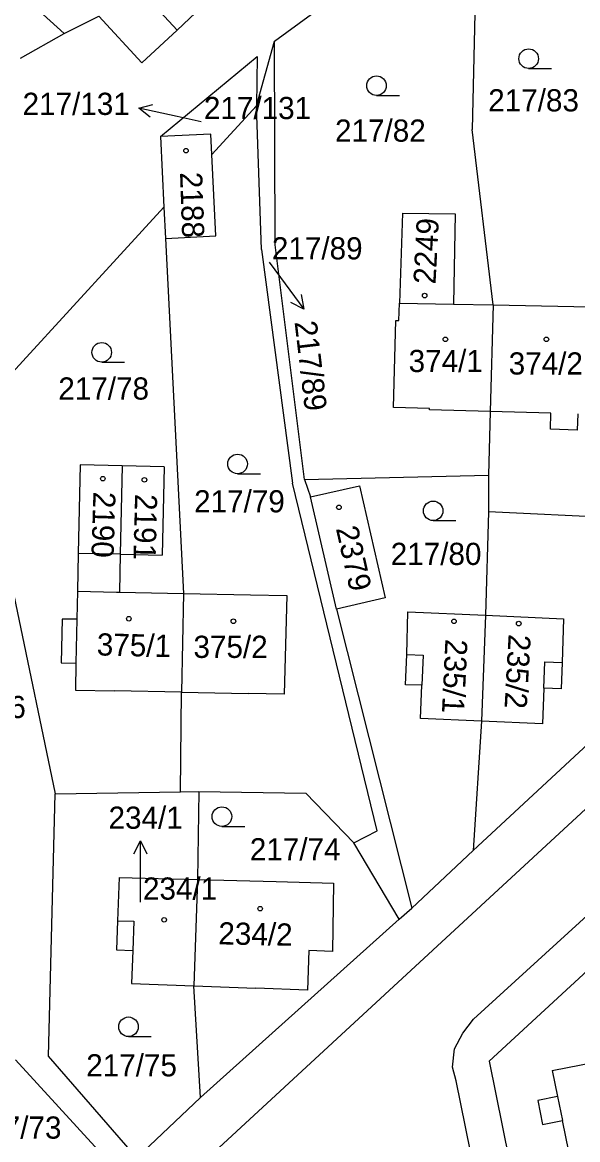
# Model space of a CAD drawing. Extents: x -735249 to -729401, y -1124843 to -1121828.
# Drawn here: x -733362.8 to -733320.2, y -1123391.6 to -1123306 of the extents above; entities that cross this region are included whole.
import ezdxf

# ---------------------------------------------------------------- set-up
doc = ezdxf.new("R2010")
doc.units = 0
for name, color, linetype in [('Vrstva 1', 7, 'Continuous'), ('Vrstva 16', 7, 'Continuous'), ('Vrstva 18', 7, 'Continuous'), ('Vrstva 19', 7, 'Continuous'), ('Vrstva 25', 7, 'Continuous'), ('Vrstva 4', 7, 'Continuous')]:
    doc.layers.add(name, color=color, linetype=linetype)

msp = doc.modelspace()

# ---------------------------------------------------------------- linework, layer by layer
at = {"layer": 'Vrstva 1'}
for points in [[(-733176.48, -1123234.11), (-733421.95, -1123460.73)], [(-733413.25, -1123258.27), (-733359.58, -1123306.83)], [(-733343.45, -1123307.42), (-733328.05, -1123296.16)], [(-733354.21, -1123303.01), (-733350.92, -1123306.57)], [(-733328.04, -1123303.05), (-733328.29, -1123314.18)], [(-733348.55, -1123304.36), (-733350.92, -1123306.57)], [(-733359.58, -1123306.83), (-733356.92, -1123305.51)], [(-733356.92, -1123305.51), (-733353.63, -1123309.08)], [(-733362.91, -1123308.71), (-733359.58, -1123306.83)], [(-733350.92, -1123306.57), (-733353.63, -1123309.08)], [(-733344.84, -1123312.37), (-733343.45, -1123307.42)], [(-733343.39, -1123323.01), (-733343.45, -1123307.42)], [(-733352.19, -1123314.73), (-733344.78, -1123308.59)], [(-733344.78, -1123308.59), (-733344.84, -1123312.37)], [(-733348.25, -1123316.11), (-733344.84, -1123312.37)], [(-733344.45, -1123323.39), (-733344.84, -1123312.37)], [(-733348.33, -1123314.54), (-733352.19, -1123314.73)], [(-733352.19, -1123314.73), (-733351.92, -1123320.13)], [(-733348.25, -1123316.11), (-733348.33, -1123314.54)], [(-733326.7, -1123327.63), (-733328.29, -1123314.18)], [(-733347.94, -1123322.33), (-733348.25, -1123316.11)], [(-733351.92, -1123320.13), (-733366.37, -1123335.87)], [(-733351.92, -1123320.13), (-733351.8, -1123322.53)], [(-733333.65, -1123320.59), (-733333.87, -1123327.5)], [(-733333.65, -1123320.59), (-733329.61, -1123320.66)], [(-733329.61, -1123320.66), (-733329.74, -1123327.57)], [(-733351.8, -1123322.53), (-733347.94, -1123322.33)], [(-733351.8, -1123322.53), (-733350.42, -1123349.73)], [(-733344.45, -1123323.39), (-733342.06, -1123341.28)], [(-733341.14, -1123341), (-733343.39, -1123323.01)], [(-733333.91, -1123328.83), (-733333.87, -1123327.5)], [(-733333.87, -1123327.5), (-733329.74, -1123327.57)], [(-733329.74, -1123327.57), (-733326.7, -1123327.63)], [(-733326.7, -1123327.63), (-733326.92, -1123335.8)], [(-733326.7, -1123327.63), (-733318.03, -1123327.8)], [(-733334.32, -1123335.48), (-733334.14, -1123328.83)], [(-733334.14, -1123328.83), (-733333.91, -1123328.83)], [(-733331.57, -1123335.55), (-733334.32, -1123335.48)], [(-733366.37, -1123335.87), (-733360.26, -1123365.08)], [(-733331.57, -1123335.67), (-733331.57, -1123335.55)], [(-733326.92, -1123335.8), (-733331.57, -1123335.67)], [(-733326.92, -1123335.8), (-733327.05, -1123340.66)], [(-733322.27, -1123335.92), (-733326.92, -1123335.8)], [(-733322.3, -1123337.15), (-733322.27, -1123335.92)], [(-733320.21, -1123335.98), (-733320.24, -1123337.21)], [(-733320.24, -1123337.21), (-733322.3, -1123337.15)], [(-733358.35, -1123339.89), (-733358.49, -1123346.66)], [(-733355.13, -1123339.96), (-733358.35, -1123339.89)], [(-733355.13, -1123339.96), (-733355.27, -1123346.73)], [(-733351.91, -1123340.03), (-733355.13, -1123339.96)], [(-733351.91, -1123340.03), (-733352.05, -1123346.8)], [(-733341.14, -1123341), (-733327.05, -1123340.66)], [(-733327.05, -1123340.66), (-733327.06, -1123343.49)], [(-733335.57, -1123367.93), (-733342.06, -1123341.28)], [(-733341.14, -1123341), (-733340.68, -1123342.34)], [(-733340.68, -1123342.34), (-733336.93, -1123341.48)], [(-733336.93, -1123341.48), (-733334.96, -1123350.07)], [(-733338.71, -1123350.93), (-733340.68, -1123342.34)], [(-733327.06, -1123343.49), (-733327.27, -1123351.4)], [(-733317.41, -1123343.95), (-733327.06, -1123343.49)], [(-733358.49, -1123346.66), (-733358.55, -1123349.56)], [(-733355.27, -1123346.73), (-733358.49, -1123346.66)], [(-733355.27, -1123346.73), (-733355.33, -1123349.62)], [(-733355.27, -1123346.73), (-733352.05, -1123346.8)], [(-733358.55, -1123349.56), (-733358.6, -1123351.71)], [(-733355.33, -1123349.62), (-733350.42, -1123349.73)], [(-733350.42, -1123349.73), (-733350.59, -1123357.3)], [(-733350.42, -1123349.73), (-733345.28, -1123349.83)], [(-733345.28, -1123349.83), (-733342.51, -1123349.88)], [(-733342.51, -1123349.88), (-733342.7, -1123357.44)], [(-733334.96, -1123350.07), (-733338.71, -1123350.93)], [(-733338.71, -1123350.93), (-733332.92, -1123373.84)], [(-733359.73, -1123351.69), (-733359.8, -1123355.04)], [(-733358.6, -1123351.71), (-733359.73, -1123351.69)], [(-733333.31, -1123354.41), (-733333.23, -1123351.13)], [(-733333.23, -1123351.13), (-733327.27, -1123351.4)], [(-733327.27, -1123351.4), (-733327.59, -1123359.52)], [(-733327.27, -1123351.4), (-733321.31, -1123351.67)], [(-733321.31, -1123351.67), (-733321.39, -1123355.03)], [(-733309.87, -1123352.42), (-733328.23, -1123369.43)], [(-733359.8, -1123355.04), (-733358.67, -1123355.06)], [(-733358.67, -1123355.06), (-733358.71, -1123357.14)], [(-733333.41, -1123356.72), (-733333.31, -1123354.41)], [(-733321.39, -1123355.03), (-733321.47, -1123357.04)], [(-733328.19, -1123382.35), (-733298.58, -1123355.36)], [(-733332.16, -1123356.77), (-733333.41, -1123356.72)], [(-733332.26, -1123359.31), (-733332.16, -1123356.77)], [(-733358.71, -1123357.14), (-733355.71, -1123357.2)], [(-733350.59, -1123357.3), (-733355.71, -1123357.2)], [(-733350.65, -1123364.92), (-733350.59, -1123357.3)], [(-733350.59, -1123357.3), (-733345.46, -1123357.39)], [(-733342.7, -1123357.44), (-733345.46, -1123357.39)], [(-733322.81, -1123356.99), (-733322.92, -1123359.73)], [(-733321.47, -1123357.04), (-733322.81, -1123356.99)], [(-733327.59, -1123359.52), (-733332.26, -1123359.31)], [(-733327.59, -1123359.52), (-733328.23, -1123369.43)], [(-733322.92, -1123359.73), (-733327.59, -1123359.52)], [(-733360.76, -1123385.19), (-733360.26, -1123365.08)], [(-733360.26, -1123365.08), (-733350.65, -1123364.92)], [(-733350.65, -1123364.92), (-733349.26, -1123364.9)], [(-733349.26, -1123364.9), (-733349.34, -1123371.64)], [(-733349.26, -1123364.9), (-733341.04, -1123365.04)], [(-733341.04, -1123365.04), (-733337.37, -1123368.84)], [(-733337.37, -1123368.84), (-733335.57, -1123367.93)], [(-733333.9, -1123374.69), (-733337.37, -1123368.84)], [(-733328.23, -1123369.43), (-733332.92, -1123373.84)], [(-733355.35, -1123371.49), (-733355.48, -1123374.8)], [(-733355.35, -1123371.49), (-733349.34, -1123371.64)], [(-733349.34, -1123371.64), (-733349.64, -1123379.79)], [(-733349.34, -1123371.64), (-733343.32, -1123371.8)], [(-733343.32, -1123371.8), (-733338.94, -1123371.92)], [(-733338.94, -1123371.92), (-733339, -1123377.15)], [(-733327, -1123385.57), (-733312.57, -1123372.27)], [(-733333.9, -1123374.69), (-733332.92, -1123373.84)], [(-733355.48, -1123374.8), (-733355.56, -1123377.04)], [(-733349.13, -1123388.34), (-733333.9, -1123374.69)], [(-733355.56, -1123377.04), (-733354.31, -1123377.08)], [(-733354.31, -1123377.08), (-733354.41, -1123379.61)], [(-733340.81, -1123377.08), (-733340.92, -1123380.12)], [(-733339, -1123377.15), (-733340.81, -1123377.08)], [(-733354.41, -1123379.61), (-733349.64, -1123379.79)], [(-733349.64, -1123379.79), (-733344.87, -1123379.97)], [(-733349.13, -1123388.34), (-733349.64, -1123379.79)], [(-733340.92, -1123380.12), (-733344.87, -1123379.97)], [(-733329.02, -1123383.41), (-733328.19, -1123382.35)], [(-733329.66, -1123384.62), (-733329.02, -1123383.41)], [(-733329.8, -1123386.03), (-733329.66, -1123384.62)], [(-733322.16, -1123386.28), (-733313.28, -1123384.54)], [(-733355.28, -1123394.22), (-733363.3, -1123385.46)], [(-733354.01, -1123392.96), (-733360.76, -1123385.19)], [(-733327, -1123385.57), (-733322.39, -1123408.31)], [(-733329.53, -1123387.06), (-733329.8, -1123386.03)], [(-733322.16, -1123386.28), (-733321.76, -1123388.26)], [(-733306.61, -1123500), (-733329.53, -1123387.06)], [(-733354.01, -1123392.96), (-733349.13, -1123388.34)], [(-733321.76, -1123388.26), (-733323.27, -1123388.57)], [(-733323.27, -1123388.57), (-733322.9, -1123390.42)], [(-733322.9, -1123390.42), (-733321.38, -1123390.11)], [(-733320.41, -1123394.86), (-733321.38, -1123390.11)]]:
    msp.add_lwpolyline(points, dxfattribs=at)
at = {"layer": 'Vrstva 16'}
for points in [[(-733349.06, -1123313.59), (-733350.92, -1123313.19)], [(-733343.85, -1123324.34), (-733342.98, -1123325.52)], [(-733353.73, -1123373.39), (-733353.73, -1123371.69)]]:
    msp.add_lwpolyline(points, dxfattribs=at)
at = {"layer": 'Vrstva 25'}
for points in [[(-733323.97, -1123309.51), (-733322.22, -1123309.51)], [(-733352.98, -1123313.252), (-733353.851, -1123312.551), (-733352.767, -1123312.276)], [(-733335.63, -1123311.58), (-733333.88, -1123311.58)], [(-733350.92, -1123313.19), (-733353.851, -1123312.551)], [(-733342.98, -1123325.52), (-733341.209, -1123327.94)], [(-733341.396, -1123326.838), (-733341.209, -1123327.94), (-733342.203, -1123327.429)], [(-733356.69, -1123332.01), (-733354.94, -1123332.01)], [(-733346.28, -1123340.56), (-733344.53, -1123340.56)], [(-733331.29, -1123344.15), (-733329.54, -1123344.15)], [(-733347.48, -1123367.58), (-733345.73, -1123367.58)], [(-733354.23, -1123369.69), (-733353.73, -1123368.69), (-733353.23, -1123369.69)], [(-733353.73, -1123371.69), (-733353.73, -1123368.69)], [(-733354.64, -1123383.68), (-733352.89, -1123383.68)]]:
    msp.add_lwpolyline(points, dxfattribs=at)
for centre, radius in [((-733323.97, -1123308.76), 0.75), ((-733335.63, -1123310.83), 0.75), ((-733350.23, -1123315.81), 0.175), ((-733331.94, -1123326.91), 0.175), ((-733330.35, -1123330.26), 0.175), ((-733322.61, -1123330.26), 0.175), ((-733356.69, -1123331.26), 0.75), ((-733346.28, -1123339.81), 0.75), ((-733356.61, -1123340.94), 0.175), ((-733353.42, -1123341.03), 0.175), ((-733338.51, -1123343.13), 0.175), ((-733331.29, -1123343.4), 0.75), ((-733354.61, -1123351.67), 0.175), ((-733346.6, -1123351.86), 0.175), ((-733329.69, -1123351.87), 0.175), ((-733324.73, -1123352.04), 0.175), ((-733347.48, -1123366.83), 0.75), ((-733344.55, -1123373.88), 0.175), ((-733351.91, -1123374.74), 0.175), ((-733354.64, -1123382.93), 0.75)]:
    msp.add_circle(centre, radius, dxfattribs=at)
at = {"layer": 'Vrstva 4'}
for points in [[(-733358.55, -1123349.56), (-733355.55, -1123349.62)], [(-733355.55, -1123349.62), (-733355.33, -1123349.62)], [(-733358.6, -1123351.71), (-733358.67, -1123355.06)], [(-733333.31, -1123354.41), (-733332.06, -1123354.46)], [(-733332.06, -1123354.46), (-733332.16, -1123356.77)], [(-733322.81, -1123356.99), (-733322.74, -1123354.98)], [(-733322.74, -1123354.98), (-733321.39, -1123355.03)], [(-733355.48, -1123374.8), (-733354.23, -1123374.85)], [(-733354.23, -1123374.85), (-733354.31, -1123377.08)], [(-733321.76, -1123388.26), (-733321.38, -1123390.11)]]:
    msp.add_lwpolyline(points, dxfattribs=at)

# ---------------------------------------------------------------- texts
at = {"layer": 'Vrstva 16'}
for s, p in [('217/131', (-733362.757, -1123313.07)), ('234/1', (-733356.17, -1123367.76))]:
    msp.add_text(s, height=1.7, dxfattribs=at).set_placement(p)
msp.add_text('217/89', height=1.7, rotation=276.7022, dxfattribs=at).set_placement((-733341.915, -1123328.926))
at = {"layer": 'Vrstva 18'}
for s, p in [('217/83', (-733327.07, -1123312.8)), ('217/131', (-733348.86, -1123313.39)), ('217/82', (-733338.81, -1123315.12)), ('217/89', (-733343.65, -1123324.14)), ('217/78', (-733360.02, -1123334.88)), ('217/79', (-733349.61, -1123343.52)), ('217/80', (-733334.54, -1123347.55)), ('217/76', (-733369.46, -1123359.28)), ('217/74', (-733345.34, -1123370.18)), ('217/75', (-733357.88, -1123386.73)), ('217/73', (-733366.73, -1123391.5))]:
    msp.add_text(s, height=1.7, dxfattribs=at).set_placement(p)
at = {"layer": 'Vrstva 19'}
for s, rotation, p in [('2188', 272.00216, (-733350.694, -1123317.472)), ('2249', 87.00069, (-733331.109, -1123326.07)), ('2190', 268.20213, (-733357.327, -1123341.916)), ('2191', 268.60214, (-733354.135, -1123342.094)), ('2379', 282.70225, (-733338.751, -1123344.751)), ('375/1', 358.60285, (-733357.086, -1123354.475)), ('235/1', 267.30212, (-733330.35, -1123353.199)), ('235/2', 266.80212, (-733325.502, -1123352.83)), ('234/2', 358.90286, (-733347.767, -1123376.614))]:
    msp.add_text(s, height=1.7, rotation=rotation, dxfattribs=at).set_placement(p)
for s, p in [('374/1', (-733333.17, -1123332.77)), ('374/2', (-733325.5, -1123332.96)), ('375/2', (-733349.66, -1123354.67)), ('234/1', (-733353.53, -1123373.19))]:
    msp.add_text(s, height=1.7, dxfattribs=at).set_placement(p)

doc.saveas('drawing.dxf')
